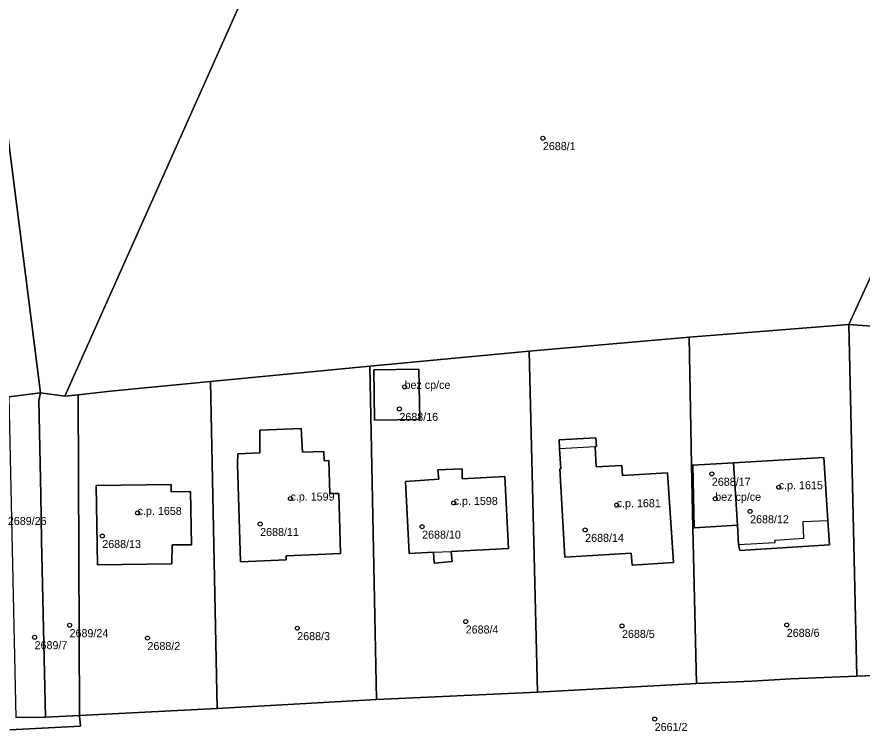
# Model space of a CAD drawing. Extents: x -878211 to -870363, y -1058464 to -1052522.
# Drawn here: x -873960.2 to -873854.7, y -1055181.8 to -1055092.6 of the extents above; entities that cross this region are included whole.
import ezdxf

# ---------------------------------------------------------------- set-up
doc = ezdxf.new("R2010")
doc.units = 0
for name, color, linetype in [('Vrstva 50', 7, 'Continuous'), ('Vrstva 51', 7, 'Continuous'), ('Vrstva 52', 7, 'Continuous')]:
    doc.layers.add(name, color=color, linetype=linetype)

msp = doc.modelspace()

# ---------------------------------------------------------------- linework, layer by layer
at = {"layer": 'Vrstva 50'}
for centre in [(-873894.52, -1055107.76994), (-873911.8, -1055138.80994), (-873912.44, -1055141.56994), (-873873.42, -1055149.66994), (-873865.06, -1055151.33994), (-873926.04, -1055152.75994), (-873905.66, -1055153.29994), (-873872.99, -1055152.77994), (-873885.3, -1055153.57994), (-873868.64, -1055154.34994), (-873945.13, -1055154.54994), (-873929.83, -1055155.93994), (-873909.6, -1055156.26994), (-873949.55, -1055157.43994), (-873889.24, -1055156.66994), (-873904.16, -1055168.10994), (-873953.63, -1055168.56994), (-873925.2, -1055168.93994), (-873884.64, -1055168.65994), (-873864.06, -1055168.52994), (-873958, -1055170.06994), (-873943.9, -1055170.17994), (-873880.56, -1055180.27994)]:
    msp.add_circle(centre, 0.25, dxfattribs=at)
at = {"layer": 'Vrstva 51'}
for points in [[(-873969.85, -1055040.71), (-873957.26, -1055139.56), (-873954.23, -1055139.98), (-873930, -1055085.71), (-873909.14, -1055037.18), (-873927.15, -1055037.18), (-873950.85, -1055038.53)], [(-873963.23, -1055140.07), (-873961.96, -1055140.15), (-873961.2, -1055140.05), (-873957.26, -1055139.56), (-873969.85, -1055040.71), (-873972.57, -1055041.06), (-873967.95, -1055085.84), (-873964.65, -1055109.79), (-873964.25, -1055113.57), (-873963.54, -1055133.88), (-873963.25, -1055139.66)], [(-873876.26, -1055132.61), (-873856.3, -1055131.02), (-873848.4, -1055113.71), (-873846.08, -1055108.11), (-873841.14, -1055095.8), (-873833.85, -1055078.12), (-873930, -1055085.71), (-873954.23, -1055139.98), (-873952.54, -1055139.8), (-873948.53, -1055139.36), (-873936.02, -1055138.16), (-873916.13, -1055136.23), (-873896.25, -1055134.34)], [(-873837.97, -1055117.89), (-873848.4, -1055113.71), (-873856.3, -1055131.02), (-873848.9, -1055131.56), (-873844.86, -1055131.33), (-873840.82, -1055131.09), (-873837.81, -1055130.71)], [(-873855.3, -1055174.91), (-873836.86, -1055174.2), (-873837.81, -1055130.71), (-873840.82, -1055131.09), (-873840.45, -1055137.17), (-873844.48, -1055137.45), (-873844.21, -1055142.56), (-873842.69, -1055142.5), (-873841.66, -1055144.05), (-873841.47, -1055147.31), (-873840.61, -1055147.3), (-873840.44, -1055155.59), (-873842.55, -1055155.64), (-873842.55, -1055157.28), (-873852.59, -1055157.55), (-873852.9, -1055147.5), (-873853.16, -1055137.32), (-873853.4, -1055133.83), (-873852.22, -1055131.82), (-873848.9, -1055131.56), (-873856.3, -1055131.02)], [(-873858.74, -1055158.54), (-873869.92, -1055159.22), (-873870.07, -1055158.47), (-873870.22, -1055156.09), (-873875.62, -1055156.41), (-873875.78, -1055156.42), (-873875.33, -1055175.85), (-873868.42, -1055175.56), (-873863.57, -1055175.28), (-873855.3, -1055174.91), (-873856.3, -1055131.02), (-873876.26, -1055132.61), (-873875.97, -1055148.56), (-873875.78, -1055148.57), (-873870.72, -1055148.29), (-873859.42, -1055147.61), (-873858.93, -1055155.5)], [(-873896.25, -1055134.34), (-873895.19, -1055176.91), (-873875.33, -1055175.85), (-873875.78, -1055156.42), (-873875.97, -1055148.56), (-873876.26, -1055132.61)], [(-873895.19, -1055176.91), (-873896.25, -1055134.34), (-873916.13, -1055136.23), (-873915.3, -1055177.85)], [(-873936.02, -1055138.16), (-873935.2, -1055178.96), (-873915.3, -1055177.85), (-873916.13, -1055136.23)], [(-873915.64, -1055136.68), (-873910, -1055136.61), (-873909.89, -1055142.9), (-873915.53, -1055142.98)], [(-873915.64, -1055136.68), (-873915.53, -1055142.98), (-873909.89, -1055142.9), (-873910, -1055136.61)], [(-873948.53, -1055139.36), (-873952.54, -1055139.8), (-873952.39, -1055179.83), (-873935.2, -1055178.96), (-873936.02, -1055138.16)], [(-873961.2, -1055140.05), (-873960.35, -1055180.09), (-873956.62, -1055180.05), (-873957.13, -1055157.94), (-873957.22, -1055152.28), (-873957.46, -1055140.53), (-873957.26, -1055139.56)], [(-873952.54, -1055139.8), (-873954.23, -1055139.98), (-873957.26, -1055139.56), (-873957.46, -1055140.53), (-873957.22, -1055152.28), (-873957.13, -1055157.94), (-873956.62, -1055180.05), (-873952.39, -1055179.83)], [(-873926.6, -1055159.91), (-873926.6, -1055160.4), (-873932.28, -1055160.65), (-873932.66, -1055148.44), (-873932.63, -1055147.17), (-873929.87, -1055147.06), (-873929.89, -1055144.21), (-873924.71, -1055144.02), (-873924.56, -1055146.97), (-873921.88, -1055146.86), (-873921.82, -1055148.03), (-873921.26, -1055148.01), (-873921.13, -1055152.11), (-873919.99, -1055152.14), (-873919.78, -1055159.62), (-873922.63, -1055159.74)], [(-873926.6, -1055159.91), (-873922.63, -1055159.74), (-873919.78, -1055159.62), (-873919.99, -1055152.14), (-873921.13, -1055152.11), (-873921.26, -1055148.01), (-873921.82, -1055148.03), (-873921.88, -1055146.86), (-873924.56, -1055146.97), (-873924.71, -1055144.02), (-873929.89, -1055144.21), (-873929.87, -1055147.06), (-873932.63, -1055147.17), (-873932.66, -1055148.44), (-873932.28, -1055160.65), (-873926.6, -1055160.4)], [(-873888.01, -1055146.3), (-873887.85, -1055148.81), (-873884.67, -1055148.61), (-873884.57, -1055149.89), (-873878.94, -1055149.55), (-873878.21, -1055160.74), (-873883.37, -1055161.08), (-873883.48, -1055159.57), (-873891.79, -1055160.07), (-873892.39, -1055149.06), (-873892.29, -1055149.05), (-873892.43, -1055146.55), (-873892.49, -1055145.41), (-873887.9, -1055145.18), (-873887.84, -1055146.24), (-873888.02, -1055146.25)], [(-873888.01, -1055146.3), (-873888.02, -1055146.25), (-873887.84, -1055146.24), (-873887.9, -1055145.18), (-873892.49, -1055145.41), (-873892.43, -1055146.55), (-873892.29, -1055149.05), (-873892.39, -1055149.06), (-873891.79, -1055160.07), (-873883.48, -1055159.57), (-873883.37, -1055161.08), (-873878.21, -1055160.74), (-873878.94, -1055149.55), (-873884.57, -1055149.89), (-873884.67, -1055148.61), (-873887.85, -1055148.81)], [(-873870.22, -1055156.09), (-873870.07, -1055158.47), (-873869.92, -1055159.22), (-873858.74, -1055158.54), (-873858.93, -1055155.5), (-873859.42, -1055147.61), (-873870.72, -1055148.29)], [(-873875.97, -1055148.56), (-873875.78, -1055156.42), (-873875.62, -1055156.41), (-873870.22, -1055156.09), (-873870.72, -1055148.29), (-873875.78, -1055148.57)], [(-873911.66, -1055150.62), (-873907.5, -1055150.35), (-873907.62, -1055149.17), (-873904.62, -1055149.03), (-873904.6, -1055150.28), (-873899.28, -1055150.01), (-873898.83, -1055158.97), (-873905.96, -1055159.36), (-873905.87, -1055160.63), (-873908.09, -1055160.82), (-873908.18, -1055159.46), (-873911.22, -1055159.62)], [(-873911.66, -1055150.62), (-873911.22, -1055159.62), (-873908.18, -1055159.46), (-873908.09, -1055160.82), (-873905.87, -1055160.63), (-873905.96, -1055159.36), (-873898.83, -1055158.97), (-873899.28, -1055150.01), (-873904.6, -1055150.28), (-873904.62, -1055149.03), (-873907.62, -1055149.17), (-873907.5, -1055150.35)], [(-873940.82, -1055158.55), (-873938.41, -1055158.55), (-873938.55, -1055151.87), (-873940.96, -1055151.92), (-873940.96, -1055151.01), (-873950.32, -1055151.12), (-873950.15, -1055161.04), (-873940.87, -1055160.92)], [(-873940.82, -1055158.55), (-873940.87, -1055160.92), (-873950.15, -1055161.04), (-873950.32, -1055151.12), (-873940.96, -1055151.01), (-873940.96, -1055151.92), (-873938.55, -1055151.87), (-873938.41, -1055158.55)]]:
    msp.add_lwpolyline(points, close=True, dxfattribs=at)
for points in [[(-873836.86, -1055174.2), (-873855.3, -1055174.91), (-873863.57, -1055175.28), (-873868.42, -1055175.56), (-873875.33, -1055175.85), (-873895.19, -1055176.91), (-873915.3, -1055177.85), (-873935.2, -1055178.96), (-873952.39, -1055179.83), (-873952.26, -1055181.17), (-873961.1, -1055181.62)], [(-873961.1, -1055181.62), (-873952.26, -1055181.17), (-873952.39, -1055179.83), (-873956.62, -1055180.05), (-873960.35, -1055180.09)]]:
    msp.add_lwpolyline(points, dxfattribs=at)
at = {"layer": 'Vrstva 52'}
for points in [[(-873910, -1055136.61), (-873915.64, -1055136.68), (-873915.53, -1055142.98), (-873909.89, -1055142.9)], [(-873921.13, -1055152.11), (-873921.26, -1055148.01), (-873921.82, -1055148.03), (-873921.88, -1055146.86), (-873924.56, -1055146.97), (-873924.71, -1055144.02), (-873929.89, -1055144.21), (-873929.87, -1055147.06), (-873932.63, -1055147.17), (-873932.66, -1055148.44), (-873932.28, -1055160.65), (-873926.6, -1055160.4), (-873926.6, -1055159.91), (-873922.63, -1055159.74), (-873919.78, -1055159.62), (-873919.99, -1055152.14)], [(-873883.48, -1055159.57), (-873883.37, -1055161.08), (-873878.21, -1055160.74), (-873878.94, -1055149.55), (-873884.57, -1055149.89), (-873884.67, -1055148.61), (-873887.85, -1055148.81), (-873888.01, -1055146.3), (-873892.43, -1055146.55), (-873892.29, -1055149.05), (-873892.39, -1055149.06), (-873891.79, -1055160.07)], [(-873859.42, -1055147.61), (-873870.72, -1055148.29), (-873870.22, -1055156.09), (-873870.07, -1055158.47), (-873865.53, -1055158.23), (-873865.55, -1055157.93), (-873861.94, -1055157.68), (-873862.02, -1055155.61), (-873858.93, -1055155.5)], [(-873870.72, -1055148.29), (-873875.78, -1055148.57), (-873875.62, -1055156.41), (-873870.22, -1055156.09)], [(-873907.5, -1055150.35), (-873911.66, -1055150.62), (-873911.22, -1055159.62), (-873908.18, -1055159.46), (-873905.96, -1055159.36), (-873898.83, -1055158.97), (-873899.28, -1055150.01), (-873904.6, -1055150.28), (-873904.62, -1055149.03), (-873907.62, -1055149.17)], [(-873940.96, -1055151.01), (-873950.32, -1055151.12), (-873950.15, -1055161.04), (-873940.87, -1055160.92), (-873940.82, -1055158.55), (-873938.41, -1055158.55), (-873938.55, -1055151.87), (-873940.96, -1055151.92)]]:
    msp.add_lwpolyline(points, close=True, dxfattribs=at)

# ---------------------------------------------------------------- texts
at = {"layer": 'Vrstva 50'}
for s, p in [('2688/1', (-873894.52, -1055109.259)), ('bez cp/ce', (-873911.8, -1055139.06)), ('2688/16', (-873912.44, -1055143.059)), ('2688/17', (-873873.42, -1055151.159)), ('c.p. 1615', (-873865.06, -1055151.59)), ('c.p. 1599', (-873926.04, -1055153.01)), ('bez cp/ce', (-873872.99, -1055153.03)), ('c.p. 1598', (-873905.66, -1055153.55)), ('c.p. 1681', (-873885.3, -1055153.83)), ('c.p. 1658', (-873945.13, -1055154.8)), ('2689/26', (-873961.34, -1055156.049)), ('2688/12', (-873868.64, -1055155.839)), ('2688/11', (-873929.83, -1055157.429)), ('2688/10', (-873909.6, -1055157.759)), ('2688/14', (-873889.24, -1055158.159)), ('2688/13', (-873949.55, -1055158.929)), ('2688/4', (-873904.16, -1055169.599)), ('2689/24', (-873953.63, -1055170.059)), ('2688/3', (-873925.2, -1055170.429)), ('2688/5', (-873884.64, -1055170.149)), ('2688/6', (-873864.06, -1055170.019)), ('2689/7', (-873958, -1055171.559)), ('2688/2', (-873943.9, -1055171.669)), ('2661/2', (-873880.56, -1055181.769))]:
    msp.add_text(s, height=0.999996, dxfattribs=at).set_placement(p)

doc.saveas('drawing.dxf')
